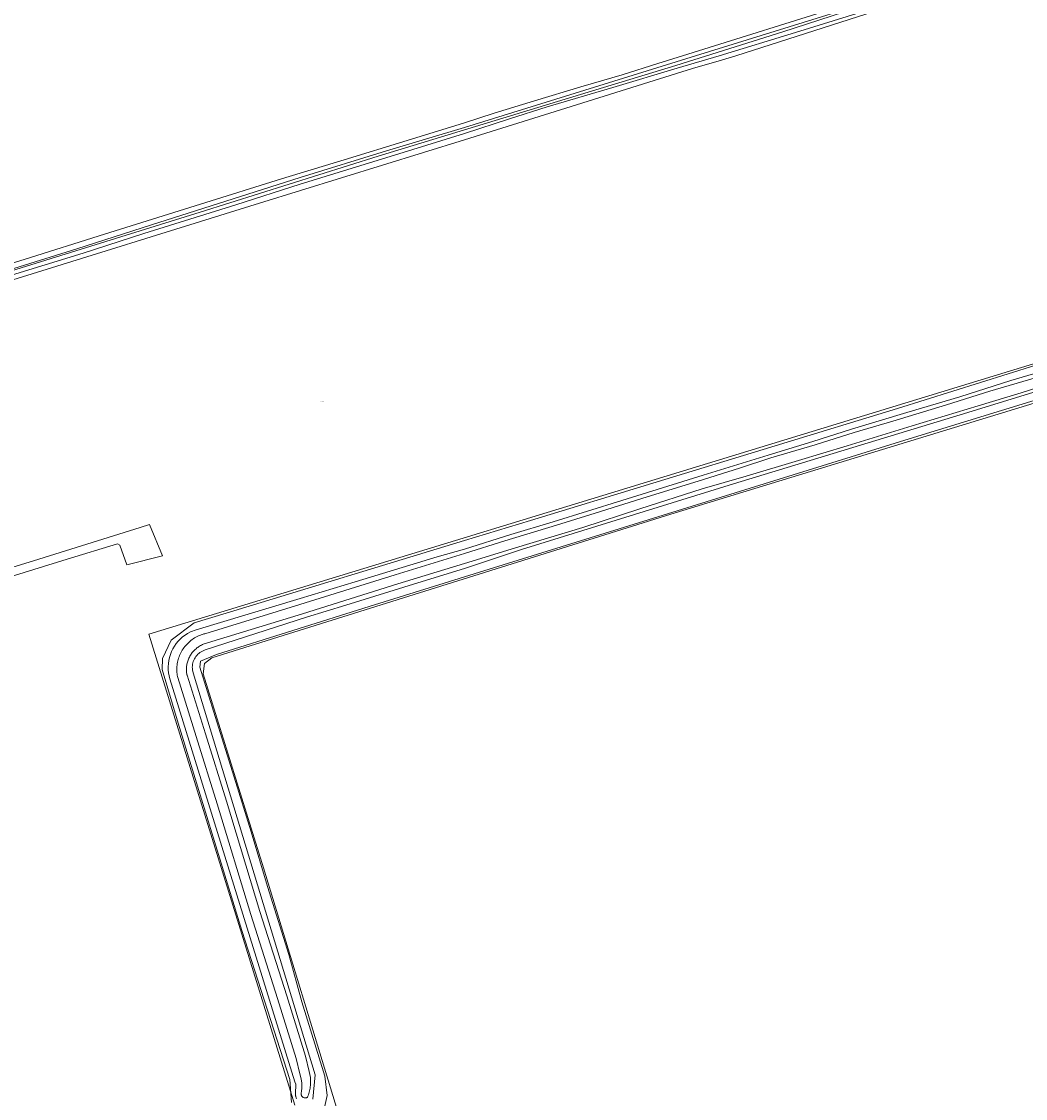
# Model space of a CAD drawing. Header units: metres. Extents: x 250001 to 257773, y 598992 to 609118.
# Tile 257 of 656: x 253833 to 254212, y 600107 to 600513. Entities that reach past the tile are written whole.
import ezdxf
from ezdxf.enums import TextEntityAlignment as Align
from ezdxf.lldxf.tags import DXFTag

# ---------------------------------------------------------------- set-up
doc = ezdxf.new("R2010")
doc.units = ezdxf.units.M
for name, color, linetype, lineweight in [('B-WE-GR-BOUWLAND-GV', 252, 'Continuous', 13), ('B-WE-GR-GROENVOORZIENING-GV', 252, 'Continuous', 18), ('B-WE-KG-GRENS_PERCEEL-G', 150, 'KG-PERCEEL', 18), ('B-WE-KG-GRENS_PERCEEL-S', 150, 'Continuous', 25), ('B-WE-OG-WATER-GV', 252, 'Continuous', 18), ('B-WE-OG-WATER_SLOOT-GV', 252, 'Continuous', 18), ('B-WE-VH-VERHARDING_OPEN-GV', 252, 'Continuous', 18), ('X-XX-AL-REFERENTIE-G', 7, 'Continuous', 18)]:
    doc.layers.add(name, color=color, linetype=linetype, lineweight=lineweight)
doc.styles.add('NLCS-ISO', font='NLCS-ISO.ttf')
doc.styles.get("Standard").update_dxf_attribs({"font": 'NLCS-ISO.ttf'})
tags = doc.linetypes.add('KG-PERCEEL', pattern='A,5.5,-2,["P",Standard,S=1.8,R=0,X=-0.5,Y=-0.9],-2,5.5,-2,[5,NLCS.SHX,S=0.75,R=0,X=0,Y=0],-2', length=19).pattern_tags.tags
tags[6] = DXFTag(74, 10)

# ---------------------------------------------------------------- blocks, each defined once
blk = doc.blocks.new('SKG-PERCEELNUMMER-SO')
at = {"style": 'NLCS-ISO', "oblique": 10, "flags": 1}
blk.add_attdef('GEMEENTECODE', text='', height=1.8, dxfattribs=at).set_placement((0, 2.6), align=Align.MIDDLE_CENTER)
at = {"style": 'NLCS-ISO', "oblique": 10}
blk.add_attdef('SECTIE', text='', height=1.8, dxfattribs=at).set_placement((-0.5, 0), align=Align.MIDDLE_RIGHT)
blk.add_attdef('PERCEELNUMMER', text='', height=1.8, dxfattribs=at).set_placement((0.5, 0), align=Align.MIDDLE_LEFT)
blk = doc.blocks.new('BS2021-132-Xref-KAD-20210617')
at = {"layer": 'B-WE-KG-GRENS_PERCEEL-G', "flags": 128}
for points in [[(254360.908, 600581.975), (254326.15, 600571.409), (254316.944, 600569.655), (254266.074, 600554.306), (254212.136, 600537.643), (254177.492, 600527.118), (254156.88, 600520.979), (254120.046, 600509.139), (254079.702, 600496.421), (254038.042, 600483.704), (253967.44, 600462.217), (253900.346, 600441.168), (253821.412, 600416.61), (253763.964, 600398.631), (253686.786, 600374.951), (253680.886, 600373.104)], [(254668.132, 600524.314), (254483.624, 600467.089), (254234.3, 600390.028), (254052.148, 600334.316), (253881.062, 600282.002), (253936.1, 600104.54)], [(254688.864, 600522.722), (254676.32, 600512.129), (254463.346, 600445.437), (254264.576, 600384.37), (254077.78, 600327.288), (253904.714, 600273.189), (253901.988, 600270.979), (253901.452, 600267.062), (253924.298, 600193.953), (253952.968, 600099.459)]]:
    blk.add_lwpolyline(points, dxfattribs=at)
at = {"layer": 'B-WE-KG-GRENS_PERCEEL-S', "xscale": 0.2, "yscale": 0.2, "zscale": 0.2}
blk.add_blockref('SKG-PERCEELNUMMER-SO', (253946.112, 600369.814), dxfattribs=at).add_auto_attribs({'PERCEELNUMMER': '297', 'SECTIE': 'M'})
blk = doc.blocks.new('BS2021-132-Xref-BGT-GRIJS-20210617-aangepast')
at = {"layer": 'B-WE-GR-BOUWLAND-GV', "flags": 128}
for points in [[(253814.696, 600417.37), (253834.022, 600423.271), (253864.279, 600432.816), (253900.479, 600444.187), (253931.07, 600453.714), (253954.617, 600460.789), (253978.434, 600468.094), (254000, 600474.758), (254011.19, 600478.457), (254026.454, 600483.08), (254043.946, 600488.382), (254059.515, 600492.86), (254072.878, 600497.144), (254082.274, 600500), (254144.945, 600519.576)], [(254161.53, 600518.965), (254102.288, 600500), (254096.036, 600498.134), (254085.949, 600495.233), (254038.264, 600480.261), (254000, 600468.417), (253922.694, 600444.489), (253626.677, 600352.52), (253478.299, 600306.165), (253443.162, 600295.37)], [(253803.031, 600299.153), (253837.514, 600309.698), (253877.729, 600322.258), (253881.326, 600323.349), (253886.158, 600311.599), (253872.78, 600308.136), (253870.134, 600315.65), (253869.181, 600316.073), (253850.285, 600310.37), (253724.084, 600271.306)], [(253934.751, 600105.532), (253934.187, 600114.208), (253916.063, 600170.326), (253892.038, 600248.537), (253886.006, 600268.751), (253886.218, 600272.879), (253889.393, 600279.758), (253898.071, 600286.32), (253910.139, 600290.038), (254000, 600317.394), (254024.863, 600324.963), (254163.29, 600367.177), (254257.167, 600396.507)], [(254373.29, 600418.691), (254167.708, 600355.667), (254000, 600303.643), (253964.032, 600292.485), (253906.564, 600274.387), (253900.532, 600271.847), (253900.246, 600269.565), (253905.975, 600251.073), (253913.216, 600228.146), (253919.561, 600207.613), (253925.701, 600186.943), (253933.77, 600161.347), (253938.677, 600143.463), (253947.363, 600115.478), (253948.315, 600108.176), (253946.575, 600100.796)]]:
    blk.add_lwpolyline(points, dxfattribs=at)
at = {"layer": 'B-WE-GR-GROENVOORZIENING-GV', "flags": 128}
for points in [[(254257.167, 600396.507), (254163.29, 600367.177), (254024.863, 600324.963), (254000, 600317.394), (253910.139, 600290.038), (253898.071, 600286.32), (253889.393, 600279.758), (253886.218, 600272.879), (253886.006, 600268.751), (253892.038, 600248.537), (253916.063, 600170.326), (253934.187, 600114.208), (253934.751, 600105.532)], [(253946.575, 600100.796), (253948.315, 600108.176), (253947.363, 600115.478), (253938.677, 600143.463), (253933.77, 600161.347), (253925.701, 600186.943), (253919.561, 600207.613), (253913.216, 600228.146), (253905.975, 600251.073), (253900.246, 600269.565), (253900.532, 600271.847), (253906.564, 600274.387), (253964.032, 600292.485), (254000, 600303.643), (254167.708, 600355.667), (254373.29, 600418.691)], [(254300.857, 600399.793), (254186.94, 600364.744), (254101.48, 600338.675), (254021.538, 600313.986), (254000, 600306.795), (253980.749, 600300.926), (253955.276, 600292.986), (253940.457, 600288.48), (253902.211, 600276.123), (253901.705, 600275.938), (253901.216, 600275.714), (253900.745, 600275.452), (253900.296, 600275.155), (253899.871, 600274.824), (253899.473, 600274.462), (253899.105, 600274.069), (253898.768, 600273.649), (253898.465, 600273.204), (253898.197, 600272.737), (253897.966, 600272.25), (253897.774, 600271.747), (253897.621, 600271.231), (253897.509, 600270.704), (253897.437, 600270.171), (253897.408, 600269.633), (253897.42, 600269.095), (253897.474, 600268.559), (253897.706, 600267.508), (253943.701, 600116.022), (253942.861, 600106.814)], [(253936.693, 600106.994), (253936.595, 600107.209), (253936.512, 600107.431), (253936.445, 600107.657), (253936.393, 600107.888), (253936.357, 600108.122), (253936.336, 600108.357), (253936.332, 600108.593), (253936.34, 600108.783), (253936.441, 600112.512), (253936.11, 600113.314), (253888.992, 600265.185), (253888.69, 600266.314), (253888.478, 600267.463), (253888.357, 600268.625), (253888.329, 600269.793), (253888.392, 600270.96), (253888.548, 600272.118), (253888.794, 600273.26), (253889.13, 600274.38), (253889.553, 600275.469), (253890.061, 600276.521), (253890.65, 600277.53), (253891.317, 600278.49), (253892.058, 600279.394), (253892.867, 600280.236), (253893.741, 600281.012), (253894.673, 600281.717), (253895.657, 600282.346), (253896.689, 600282.895), (253898.865, 600283.742), (253938.033, 600295.523), (253958.809, 600301.777), (253989.783, 600311.173), (254000, 600314.15), (254017.487, 600319.657), (254033.478, 600324.378), (254059.33, 600332.413), (254090.063, 600341.947), (254114.565, 600349.554), (254131.334, 600354.646), (254145.929, 600359.265), (254166.809, 600365.645), (254186.828, 600371.554), (254206.048, 600377.637), (254223.056, 600382.694)]]:
    blk.add_lwpolyline(points, dxfattribs=at)
at = {"layer": 'B-WE-OG-WATER-GV', "flags": 128}
for points in [[(254288.399, 600562.418), (254087.141, 600500), (254000, 600472.974), (253970.569, 600464.22), (253938.01, 600454.14), (253915.516, 600446.968), (253882.071, 600436.362), (253853.881, 600427.285), (253826.057, 600418.657), (253800.597, 600411.311), (253774.554, 600402.772), (253765.326, 600399.346), (253757.236, 600396.845), (253722.666, 600386.171), (253690.318, 600376.107), (253657.242, 600365.762), (253627.708, 600356.378), (253593.337, 600345.938), (253571.319, 600339.51), (253535.2, 600327.902), (253495.365, 600315.406), (253476.94, 600309.327), (253472.342, 600307.945), (253452.116, 600301.734)], [(253827.58, 600416.911), (253856.206, 600425.713), (253879.114, 600433.056), (253913.8, 600443.854), (253938.022, 600451.671), (253975.269, 600463.051), (254000, 600470.79), (254017.007, 600476.253), (254031.152, 600480.767), (254055.951, 600488.05), (254080.208, 600495.394), (254096.077, 600500), (254124.889, 600508.881), (254289.176, 600559.833)], [(254215.683, 600378.838), (254198.147, 600373.695), (254181.709, 600368.536), (254161.507, 600362.358), (254146.943, 600358.105), (254132.274, 600353.472), (254115.53, 600348.495), (254103.722, 600344.598), (254088.111, 600339.757), (254068.888, 600333.788), (254049.29, 600327.622), (254034.731, 600323.141), (254015.242, 600317.28), (254000, 600312.521), (253973.871, 600304.472), (253937.921, 600293.199), (253902.13, 600282.227), (253901.752, 600282.131), (253901.228, 600281.975), (253900.71, 600281.799), (253900.199, 600281.602), (253899.697, 600281.385), (253899.203, 600281.148), (253898.719, 600280.892), (253898.246, 600280.618), (253897.784, 600280.324), (253897.334, 600280.013), (253896.896, 600279.685), (253896.472, 600279.339), (253896.062, 600278.976), (253895.666, 600278.598), (253895.286, 600278.205), (253894.921, 600277.796), (253894.573, 600277.374), (253894.242, 600276.938), (253893.928, 600276.49), (253893.632, 600276.029), (253893.355, 600275.558), (253893.097, 600275.075), (253892.857, 600274.583), (253892.638, 600274.082), (253892.438, 600273.572), (253892.259, 600273.055), (253892.1, 600272.531), (253891.962, 600272.002), (253891.845, 600271.467), (253891.749, 600270.928), (253891.674, 600270.386), (253891.621, 600269.841), (253891.59, 600269.295), (253891.58, 600268.748), (253891.592, 600268.201), (253891.625, 600267.654), (253891.68, 600267.11), (253891.756, 600266.568), (253891.85, 600266.051), (253891.928, 600265.68), (253898.922, 600243.481), (253906.822, 600218.12), (253919.477, 600176.426), (253929.585, 600144.691), (253936.624, 600122.107), (253937.967, 600116.387), (253938.387, 600114.489), (253938.604, 600113.574), (253938.654, 600112.972), (253938.745, 600111.917), (253938.659, 600110.773), (253938.584, 600109.956), (253938.444, 600108.995), (253938.434, 600108.874), (253938.435, 600108.717), (253938.453, 600108.561), (253938.486, 600108.407), (253938.535, 600108.258), (253938.598, 600108.115), (253938.676, 600107.978), (253938.767, 600107.85), (253938.871, 600107.732), (253938.987, 600107.626), (253939.112, 600107.531), (253939.247, 600107.45), (253939.389, 600107.383), (253939.537, 600107.331), (253939.69, 600107.294), (253939.845, 600107.272), (253940.002, 600107.267), (253940.159, 600107.277), (253940.314, 600107.304), (253940.466, 600107.346), (253940.612, 600107.403), (253940.752, 600107.475), (253940.884, 600107.56), (253941.016, 600107.912), (253941.185, 600108.398), (253941.338, 600108.89), (253941.476, 600109.386), (253941.599, 600109.886), (253941.706, 600110.39), (253941.798, 600110.897), (253941.874, 600111.406), (253941.934, 600111.918), (253941.978, 600112.431), (253942.006, 600112.945), (253942.018, 600113.46), (253942.015, 600113.975), (253941.995, 600114.49), (253941.96, 600115.004), (253941.477, 600117.187), (253940.099, 600123.055), (253933.019, 600145.773), (253922.915, 600177.495), (253910.263, 600219.179), (253902.358, 600244.557), (253895.415, 600266.592), (253895.383, 600266.742), (253895.311, 600267.14), (253895.255, 600267.541), (253895.214, 600267.944), (253895.189, 600268.349), (253895.181, 600268.754), (253895.188, 600269.159), (253895.211, 600269.563), (253895.251, 600269.966), (253895.306, 600270.368), (253895.377, 600270.767), (253895.463, 600271.163), (253895.565, 600271.554), (253895.683, 600271.942), (253895.816, 600272.325), (253895.964, 600272.702), (253896.126, 600273.073), (253896.303, 600273.438), (253896.495, 600273.795), (253896.7, 600274.144), (253896.919, 600274.485), (253897.151, 600274.817), (253897.396, 600275.139), (253897.654, 600275.452), (253897.924, 600275.754), (253898.205, 600276.045), (253898.498, 600276.325), (253898.802, 600276.593), (253899.116, 600276.849), (253899.44, 600277.093), (253899.773, 600277.323), (253900.115, 600277.54), (253900.465, 600277.743), (253900.823, 600277.933), (253901.188, 600278.108), (253901.56, 600278.268), (253901.938, 600278.414), (253902.322, 600278.545), (253902.71, 600278.66), (253903.103, 600278.76), (253938.987, 600289.761), (253974.94, 600301.034), (254000, 600308.754), (254019.202, 600314.624), (254044.674, 600322.265), (254066.185, 600329.3), (254089.578, 600336.826), (254106.289, 600341.574), (254126.004, 600347.516), (254144.29, 600353.013), (254168.818, 600360.561), (254193.724, 600368.153), (254209.864, 600373.08), (254229.197, 600379.203)]]:
    blk.add_lwpolyline(points, dxfattribs=at)
at = {"layer": 'B-WE-OG-WATER_SLOOT-GV', "flags": 128}
for points in [[(254144.945, 600519.576), (254082.274, 600500), (254072.878, 600497.144), (254059.515, 600492.86), (254043.946, 600488.382), (254026.454, 600483.08), (254011.19, 600478.457), (254000, 600474.758), (253978.434, 600468.094), (253954.617, 600460.789), (253931.07, 600453.714), (253900.479, 600444.187), (253864.279, 600432.816), (253834.022, 600423.271), (253814.696, 600417.37)], [(253443.162, 600295.37), (253478.299, 600306.165), (253626.677, 600352.52), (253922.694, 600444.489), (254000, 600468.417), (254038.264, 600480.261), (254085.949, 600495.233), (254096.036, 600498.134), (254102.288, 600500), (254161.53, 600518.965)], [(254289.176, 600559.833), (254124.889, 600508.881), (254096.077, 600500), (254080.208, 600495.394), (254055.951, 600488.05), (254031.152, 600480.767), (254017.007, 600476.253), (254000, 600470.79), (253975.269, 600463.051), (253938.022, 600451.671), (253913.8, 600443.854), (253879.114, 600433.056), (253856.206, 600425.713), (253827.58, 600416.911)], [(253452.116, 600301.734), (253472.342, 600307.945), (253476.94, 600309.327), (253495.365, 600315.406), (253535.2, 600327.902), (253571.319, 600339.51), (253593.337, 600345.938), (253627.708, 600356.378), (253657.242, 600365.762), (253690.318, 600376.107), (253722.666, 600386.171), (253757.236, 600396.845), (253765.326, 600399.346), (253774.554, 600402.772), (253800.597, 600411.311), (253826.057, 600418.657), (253853.881, 600427.285), (253882.071, 600436.362), (253915.516, 600446.968), (253938.01, 600454.14), (253970.569, 600464.22), (254000, 600472.974), (254087.141, 600500), (254288.399, 600562.418)], [(254223.056, 600382.694), (254206.048, 600377.637), (254186.828, 600371.554), (254166.809, 600365.645), (254145.929, 600359.265), (254131.334, 600354.646), (254114.565, 600349.554), (254090.063, 600341.947), (254059.33, 600332.413), (254033.478, 600324.378), (254017.487, 600319.657), (254000, 600314.15), (253989.783, 600311.173), (253958.809, 600301.777), (253938.033, 600295.523), (253898.865, 600283.742), (253896.689, 600282.895), (253895.657, 600282.346), (253894.673, 600281.717), (253893.741, 600281.012), (253892.867, 600280.236), (253892.058, 600279.394), (253891.317, 600278.49), (253890.65, 600277.53), (253890.061, 600276.521), (253889.553, 600275.469), (253889.13, 600274.38), (253888.794, 600273.26), (253888.548, 600272.118), (253888.392, 600270.96), (253888.329, 600269.793), (253888.357, 600268.625), (253888.478, 600267.463), (253888.69, 600266.314), (253888.992, 600265.185), (253936.11, 600113.314), (253936.441, 600112.512), (253936.34, 600108.783), (253936.332, 600108.593), (253936.336, 600108.357), (253936.357, 600108.122), (253936.393, 600107.888), (253936.445, 600107.657), (253936.512, 600107.431), (253936.595, 600107.209), (253936.693, 600106.994)], [(253942.861, 600106.814), (253943.701, 600116.022), (253897.706, 600267.508), (253897.474, 600268.559), (253897.42, 600269.095), (253897.408, 600269.633), (253897.437, 600270.171), (253897.509, 600270.704), (253897.621, 600271.231), (253897.774, 600271.747), (253897.966, 600272.25), (253898.197, 600272.737), (253898.465, 600273.204), (253898.768, 600273.649), (253899.105, 600274.069), (253899.473, 600274.462), (253899.871, 600274.824), (253900.296, 600275.155), (253900.745, 600275.452), (253901.216, 600275.714), (253901.705, 600275.938), (253902.211, 600276.123), (253940.457, 600288.48), (253955.276, 600292.986), (253980.749, 600300.926), (254000, 600306.795), (254021.538, 600313.986), (254101.48, 600338.675), (254186.94, 600364.744), (254300.857, 600399.793)], [(254229.197, 600379.203), (254209.864, 600373.08), (254193.724, 600368.153), (254168.818, 600360.561), (254144.29, 600353.013), (254126.004, 600347.516), (254106.289, 600341.574), (254089.578, 600336.826), (254066.185, 600329.3), (254044.674, 600322.265), (254019.202, 600314.624), (254000, 600308.754), (253974.94, 600301.034), (253938.987, 600289.761), (253903.103, 600278.76), (253902.71, 600278.66), (253902.322, 600278.545), (253901.938, 600278.414), (253901.56, 600278.268), (253901.188, 600278.108), (253900.823, 600277.933), (253900.465, 600277.743), (253900.115, 600277.54), (253899.773, 600277.323), (253899.44, 600277.093), (253899.116, 600276.849), (253898.802, 600276.593), (253898.498, 600276.325), (253898.205, 600276.045), (253897.924, 600275.754), (253897.654, 600275.452), (253897.396, 600275.139), (253897.151, 600274.817), (253896.919, 600274.485), (253896.7, 600274.144), (253896.495, 600273.795), (253896.303, 600273.438), (253896.126, 600273.073), (253895.964, 600272.702), (253895.816, 600272.325), (253895.683, 600271.942), (253895.565, 600271.554), (253895.463, 600271.163), (253895.377, 600270.767), (253895.306, 600270.368), (253895.251, 600269.966), (253895.211, 600269.563), (253895.188, 600269.159), (253895.181, 600268.754), (253895.189, 600268.349), (253895.214, 600267.944), (253895.255, 600267.541), (253895.311, 600267.14), (253895.383, 600266.742), (253895.415, 600266.592), (253902.358, 600244.557), (253910.263, 600219.179), (253922.915, 600177.495), (253933.019, 600145.773), (253940.099, 600123.055), (253941.477, 600117.187), (253941.96, 600115.004), (253941.995, 600114.49), (253942.015, 600113.975), (253942.018, 600113.46), (253942.006, 600112.945), (253941.978, 600112.431), (253941.934, 600111.918), (253941.874, 600111.406), (253941.798, 600110.897), (253941.706, 600110.39), (253941.599, 600109.886), (253941.476, 600109.386), (253941.338, 600108.89), (253941.185, 600108.398), (253941.016, 600107.912), (253940.884, 600107.56), (253940.752, 600107.475), (253940.612, 600107.403), (253940.466, 600107.346), (253940.314, 600107.304), (253940.159, 600107.277), (253940.002, 600107.267), (253939.845, 600107.272), (253939.69, 600107.294), (253939.537, 600107.331), (253939.389, 600107.383), (253939.247, 600107.45), (253939.112, 600107.531), (253938.987, 600107.626), (253938.871, 600107.732), (253938.767, 600107.85), (253938.676, 600107.978), (253938.598, 600108.115), (253938.535, 600108.258), (253938.486, 600108.407), (253938.453, 600108.561), (253938.435, 600108.717), (253938.434, 600108.874), (253938.444, 600108.995), (253938.584, 600109.956), (253938.659, 600110.773), (253938.745, 600111.917), (253938.654, 600112.972), (253938.604, 600113.574), (253938.387, 600114.489), (253937.967, 600116.387), (253936.624, 600122.107), (253929.585, 600144.691), (253919.477, 600176.426), (253906.822, 600218.12), (253898.922, 600243.481), (253891.928, 600265.68), (253891.85, 600266.051), (253891.756, 600266.568), (253891.68, 600267.11), (253891.625, 600267.654), (253891.592, 600268.201), (253891.58, 600268.748), (253891.59, 600269.295), (253891.621, 600269.841), (253891.674, 600270.386), (253891.749, 600270.928), (253891.845, 600271.467), (253891.962, 600272.002), (253892.1, 600272.531), (253892.259, 600273.055), (253892.438, 600273.572), (253892.638, 600274.082), (253892.857, 600274.583), (253893.097, 600275.075), (253893.355, 600275.558), (253893.632, 600276.029), (253893.928, 600276.49), (253894.242, 600276.938), (253894.573, 600277.374), (253894.921, 600277.796), (253895.286, 600278.205), (253895.666, 600278.598), (253896.062, 600278.976), (253896.472, 600279.339), (253896.896, 600279.685), (253897.334, 600280.013), (253897.784, 600280.324), (253898.246, 600280.618), (253898.719, 600280.892), (253899.203, 600281.148), (253899.697, 600281.385), (253900.199, 600281.602), (253900.71, 600281.799), (253901.228, 600281.975), (253901.752, 600282.131), (253902.13, 600282.227), (253937.921, 600293.199), (253973.871, 600304.472), (254000, 600312.521), (254015.242, 600317.28), (254034.731, 600323.141), (254049.29, 600327.622), (254068.888, 600333.788), (254088.111, 600339.757), (254103.722, 600344.598), (254115.53, 600348.495), (254132.274, 600353.472), (254146.943, 600358.105), (254161.507, 600362.358), (254181.709, 600368.536), (254198.147, 600373.695), (254215.683, 600378.838)]]:
    blk.add_lwpolyline(points, dxfattribs=at)
at = {"layer": 'B-WE-VH-VERHARDING_OPEN-GV', "flags": 128}
blk.add_lwpolyline([(253724.084, 600271.306), (253850.285, 600310.37), (253869.181, 600316.073), (253870.134, 600315.65), (253872.78, 600308.136), (253886.158, 600311.599), (253881.326, 600323.349), (253877.729, 600322.258), (253837.514, 600309.698), (253803.031, 600299.153)], dxfattribs=at)

msp = doc.modelspace()

# ---------------------------------------------------------------- block references
at = {"layer": 'X-XX-AL-REFERENTIE-G'}
for name in ['BS2021-132-Xref-BGT-GRIJS-20210617-aangepast', 'BS2021-132-Xref-KAD-20210617']:
    msp.add_blockref(name, (0, 0), dxfattribs=at)

doc.saveas('drawing.dxf')
